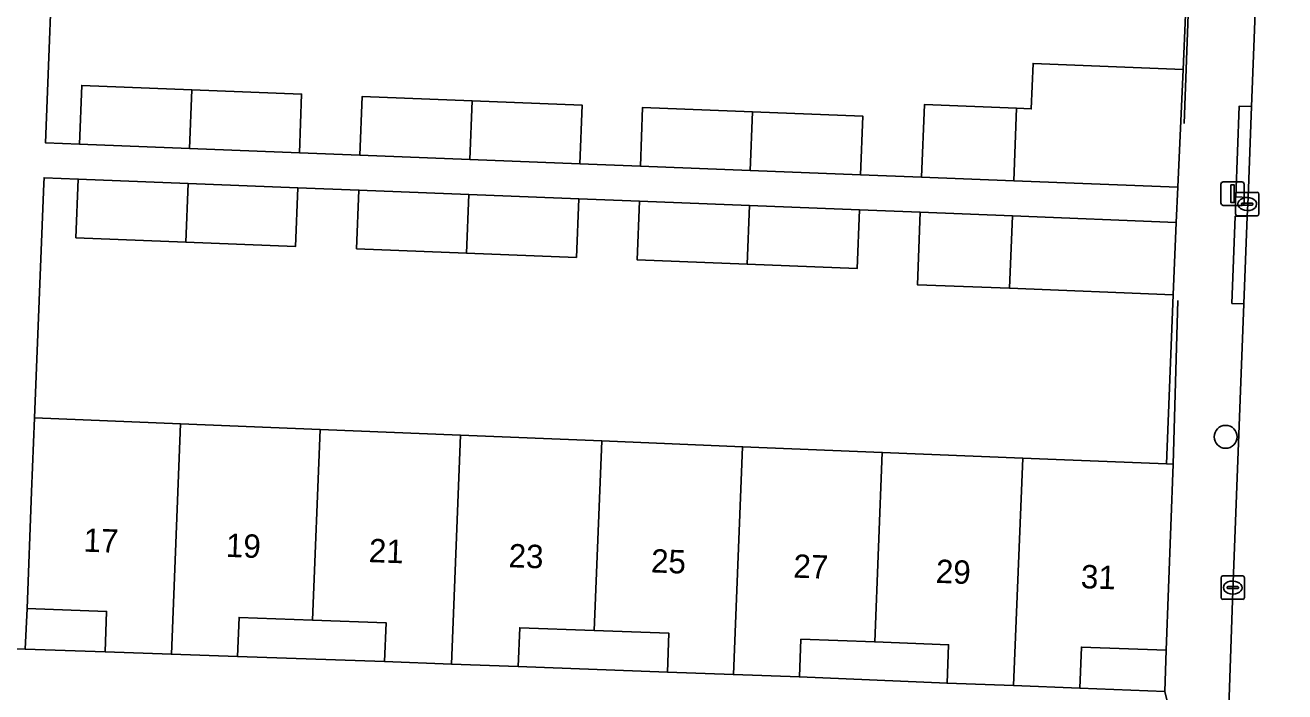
# Model space of a CAD drawing. Extents: x 161354 to 162026, y 386504 to 387460.
# Drawn here: x 161784.9 to 161838.7, y 387294.5 to 387323 of the extents above; entities that cross this region are included whole.
import ezdxf

# ---------------------------------------------------------------- set-up
doc = ezdxf.new("R2010")
doc.units = 0
for name, color, linetype in [('IMGEO_Boom', 7, 'Continuous'), ('IMGEO_Erf', 7, 'Continuous'), ('IMGEO_Kolk', 7, 'Continuous'), ('IMGEO_Lichtmast', 7, 'Continuous'), ('IMGEO_Muur', 7, 'Continuous'), ('IMGEO_Pand', 7, 'Continuous'), ('IMGEO_Pand_nummerreeks', 7, 'Continuous'), ('IMGEO_Parkeervlak_open', 7, 'Continuous'), ('IMGEO_Rijbaan_lokaal_open', 7, 'Continuous'), ('IMGEO_Voetpad_open', 7, 'Continuous')]:
    doc.layers.add(name, color=color, linetype=linetype)

msp = doc.modelspace()

# ---------------------------------------------------------------- linework, layer by layer
at = {"layer": 'IMGEO_Boom'}
msp.add_circle((161836.153, 387305.364), 0.489, dxfattribs=at)
at = {"layer": 'IMGEO_Erf'}
msp.add_lwpolyline([(161786.113, 387327.839), (161785.72, 387317.941), (161787.176, 387317.884), (161787.275, 387320.392), (161791.971, 387320.208), (161796.67, 387320.023), (161796.572, 387317.515), (161799.157, 387317.414), (161799.256, 387319.922), (161803.952, 387319.737), (161808.65, 387319.553), (161808.552, 387317.045), (161811.143, 387316.943), (161811.242, 387319.451), (161815.938, 387319.267), (161820.649, 387319.082), (161820.551, 387316.573), (161823.162, 387316.471), (161823.284, 387319.569), (161827.221, 387319.414), (161827.849, 387319.389), (161827.926, 387321.331), (161834.345, 387321.079), (161834.539, 387325.764)], dxfattribs=at)
for points in [[(161833.916, 387311.438), (161826.922, 387311.714), (161822.985, 387311.869), (161823.107, 387314.967), (161820.503, 387315.069), (161820.404, 387312.561), (161815.705, 387312.747), (161811.009, 387312.932), (161811.108, 387315.44), (161808.512, 387315.542), (161808.414, 387313.034), (161803.711, 387313.22), (161799.015, 387313.405), (161799.114, 387315.913), (161796.511, 387316.016), (161796.412, 387313.508), (161791.718, 387313.693), (161787.022, 387313.878), (161787.12, 387316.386), (161785.661, 387316.444), (161785.651, 387316.2), (161785.252, 387306.172), (161791.496, 387305.918), (161797.461, 387305.675), (161803.462, 387305.431), (161809.497, 387305.186), (161815.512, 387304.941), (161821.482, 387304.698), (161827.482, 387304.454), (161828.91, 387304.396), (161833.63, 387304.204)], [(161788.337, 387297.896), (161784.933, 387298.02), (161784.856, 387296.275), (161788.274, 387296.169)], [(161800.214, 387295.75), (161800.275, 387297.409), (161797.135, 387297.523), (161793.993, 387297.638), (161793.932, 387295.962)], [(161812.298, 387295.299), (161812.359, 387296.967), (161809.172, 387297.084), (161805.987, 387297.2), (161805.927, 387295.542)], [(161824.254, 387294.827), (161824.314, 387296.474), (161821.158, 387296.59), (161818.002, 387296.705), (161817.943, 387295.093)], [(161833.561, 387294.475), (161833.617, 387296.238), (161829.993, 387296.37), (161829.93, 387294.62)]]:
    msp.add_lwpolyline(points, close=True, dxfattribs=at)
at = {"layer": 'IMGEO_Kolk'}
for p, q in [((161836.577, 387314.893), (161836.577, 387315.745)), ((161836.652, 387315.819), (161837.504, 387315.819)), ((161837.065, 387315.599), (161837.09, 387315.599)), ((161837.578, 387315.745), (161837.578, 387314.893)), ((161836.836, 387315.313), (161836.836, 387315.325)), ((161837.274, 387315.276), (161836.876, 387315.276)), ((161836.879, 387315.362), (161837.277, 387315.362)), ((161837.088, 387315.039), (161837.063, 387315.039)), ((161837.32, 387315.325), (161837.32, 387315.313)), ((161837.504, 387314.819), (161836.652, 387314.819)), ((161836.033, 387299.413), (161836.885, 387299.413)), ((161835.958, 387298.487), (161835.958, 387299.339)), ((161836.217, 387298.907), (161836.217, 387298.919)), ((161836.655, 387298.87), (161836.257, 387298.87)), ((161836.26, 387298.956), (161836.658, 387298.956)), ((161836.446, 387299.193), (161836.471, 387299.193)), ((161836.701, 387298.919), (161836.701, 387298.907)), ((161836.959, 387299.339), (161836.959, 387298.487)), ((161836.885, 387298.413), (161836.033, 387298.413)), ((161836.469, 387298.633), (161836.444, 387298.633))]:
    msp.add_line(p, q, dxfattribs=at)
for points in [[(161836.577, 387314.893), (161836.577, 387315.745)], [(161836.652, 387315.819), (161837.504, 387315.819)], [(161837.578, 387315.745), (161837.578, 387314.893)], [(161837.504, 387314.819), (161836.652, 387314.819)], [(161836.033, 387299.413), (161836.885, 387299.413)], [(161835.958, 387298.487), (161835.958, 387299.339)], [(161836.959, 387299.339), (161836.959, 387298.487)], [(161836.885, 387298.413), (161836.033, 387298.413)]]:
    msp.add_lwpolyline(points, dxfattribs=at)
for centre, radius, start, end in [((161836.654, 387315.743), 0.0765, 91.552, 178.448), ((161836.654, 387315.743), 0.0765, 91.552, 178.448), ((161837.502, 387315.743), 0.0765, 1.552, 88.448), ((161837.502, 387315.743), 0.0765, 1.552, 88.448), ((161836.876, 387315.322), 0.0403, 85.8775, 175.7526), ((161836.873, 387315.312), 0.0366, 178.938, 274.7102), ((161837.277, 387315.319), 0.043, 264.8664, 352.4533), ((161837.281, 387315.324), 0.0386, 1.7309, 96.639), ((161836.654, 387314.895), 0.0765, 181.552, 268.448), ((161836.654, 387314.895), 0.0765, 181.552, 268.448), ((161837.502, 387314.895), 0.0765, 271.552, 358.448), ((161837.502, 387314.895), 0.0765, 271.552, 358.448), ((161836.035, 387299.337), 0.0765, 91.552, 178.448), ((161836.035, 387299.337), 0.0765, 91.552, 178.448), ((161836.883, 387299.337), 0.0765, 1.552, 88.448), ((161836.883, 387299.337), 0.0765, 1.552, 88.448), ((161836.257, 387298.916), 0.0403, 85.8775, 175.7526), ((161836.254, 387298.906), 0.0366, 178.938, 274.7102), ((161836.658, 387298.913), 0.043, 264.8664, 352.4533), ((161836.662, 387298.918), 0.0386, 1.7309, 96.639), ((161836.035, 387298.489), 0.0765, 181.552, 268.448), ((161836.035, 387298.489), 0.0765, 181.552, 268.448), ((161836.883, 387298.489), 0.0765, 271.552, 358.448), ((161836.883, 387298.489), 0.0765, 271.552, 358.448)]:
    msp.add_arc(centre, radius, start, end, dxfattribs=at)
for centre, major_axis, ratio, start_param, end_param in [((161837.064, 387315.319), (-0.387, 0.002), 0.722429, 4.712389, 7.853982), ((161837.089, 387315.319), (-0.39, 0.002), 0.717154, 1.570796, 4.712389), ((161836.445, 387298.913), (-0.387, 0.002), 0.722429, 4.712389, 7.853982), ((161836.47, 387298.913), (-0.39, 0.002), 0.717154, 1.570796, 4.712389)]:
    msp.add_ellipse(centre, major_axis=major_axis, ratio=ratio, start_param=start_param, end_param=end_param, dxfattribs=at)
at = {"layer": 'IMGEO_Lichtmast'}
for p, q in [((161835.954, 387315.363), (161835.954, 387316.163)), ((161835.954, 387316.163), (161835.954, 387315.363)), ((161836.054, 387316.263), (161836.844, 387316.263)), ((161836.844, 387316.263), (161836.054, 387316.263)), ((161836.944, 387316.163), (161836.944, 387315.363)), ((161836.944, 387315.363), (161836.944, 387316.163)), ((161836.844, 387315.263), (161836.054, 387315.263)), ((161836.054, 387315.263), (161836.844, 387315.263))]:
    msp.add_line(p, q, dxfattribs=at)
msp.add_lwpolyline([(161836.374, 387316.138), (161836.524, 387316.138), (161836.524, 387315.388), (161836.374, 387315.388), (161836.374, 387316.138)], dxfattribs=at)
for centre, start, end in [((161836.054, 387316.163), 90, 180), ((161836.054, 387316.163), 90, 180), ((161836.844, 387316.163), 0, 90), ((161836.844, 387316.163), 360, 90), ((161836.054, 387315.363), 180, 270), ((161836.054, 387315.363), 180, 270), ((161836.844, 387315.363), 270, 0), ((161836.844, 387315.363), 270, 0)]:
    msp.add_arc(centre, 0.1, start, end, dxfattribs=at)
at = {"layer": 'IMGEO_Muur'}
for points in [[(161834.639, 387325.76), (161834.377, 387318.756)], [(161834.11, 387311.196), (161833.905, 387304.193)]]:
    msp.add_lwpolyline(points, dxfattribs=at)
at = {"layer": 'IMGEO_Pand'}
for points in [[(161834.345, 387321.079), (161827.926, 387321.331), (161827.849, 387319.389), (161827.221, 387319.414), (161827.099, 387316.316), (161834.105, 387316.041)], [(161791.971, 387320.208), (161787.275, 387320.392), (161787.176, 387317.884), (161791.873, 387317.7)], [(161791.971, 387320.208), (161791.873, 387317.7), (161796.572, 387317.515), (161796.67, 387320.023)], [(161803.952, 387319.737), (161799.256, 387319.922), (161799.157, 387317.414), (161803.854, 387317.229)], [(161803.952, 387319.737), (161803.854, 387317.229), (161808.552, 387317.045), (161808.65, 387319.553)], [(161815.938, 387319.267), (161811.242, 387319.451), (161811.143, 387316.943), (161815.84, 387316.758)], [(161827.221, 387319.414), (161823.284, 387319.569), (161823.162, 387316.471), (161827.099, 387316.316)], [(161815.938, 387319.267), (161815.84, 387316.758), (161820.551, 387316.573), (161820.649, 387319.082)], [(161791.817, 387316.201), (161787.12, 387316.386), (161787.022, 387313.878), (161791.718, 387313.693)], [(161796.511, 387316.016), (161791.817, 387316.201), (161791.718, 387313.693), (161796.412, 387313.508)], [(161803.81, 387315.728), (161799.114, 387315.913), (161799.015, 387313.405), (161803.711, 387313.22)], [(161808.512, 387315.542), (161803.81, 387315.728), (161803.711, 387313.22), (161808.414, 387313.034)], [(161815.804, 387315.255), (161811.108, 387315.44), (161811.009, 387312.932), (161815.705, 387312.747)], [(161820.503, 387315.069), (161815.804, 387315.255), (161815.705, 387312.747), (161820.404, 387312.561)], [(161827.044, 387314.811), (161823.107, 387314.967), (161822.985, 387311.869), (161826.922, 387311.714)], [(161834.038, 387314.535), (161827.044, 387314.811), (161826.922, 387311.714), (161833.916, 387311.438)], [(161791.102, 387296.066), (161791.496, 387305.918), (161785.252, 387306.172), (161785.129, 387303.017), (161784.933, 387298.02), (161788.337, 387297.896), (161788.274, 387296.169)], [(161793.932, 387295.962), (161793.993, 387297.638), (161797.135, 387297.523), (161797.461, 387305.675), (161791.496, 387305.918), (161791.102, 387296.066)], [(161803.07, 387295.646), (161803.462, 387305.431), (161797.461, 387305.675), (161797.135, 387297.523), (161800.275, 387297.409), (161800.214, 387295.75)], [(161805.927, 387295.542), (161805.987, 387297.2), (161809.172, 387297.084), (161809.497, 387305.186), (161803.462, 387305.431), (161803.07, 387295.646)], [(161815.122, 387295.196), (161815.512, 387304.941), (161809.497, 387305.186), (161809.172, 387297.084), (161812.359, 387296.967), (161812.298, 387295.299)], [(161817.943, 387295.093), (161818.002, 387296.705), (161821.158, 387296.59), (161821.482, 387304.698), (161815.512, 387304.941), (161815.122, 387295.196)], [(161827.092, 387294.723), (161827.482, 387304.454), (161821.482, 387304.698), (161821.158, 387296.59), (161824.314, 387296.474), (161824.254, 387294.827)], [(161833.905, 387304.193), (161833.63, 387304.204), (161828.91, 387304.396), (161827.482, 387304.454), (161827.092, 387294.723), (161829.93, 387294.62), (161829.993, 387296.37), (161833.617, 387296.238)]]:
    msp.add_lwpolyline(points, close=True, dxfattribs=at)
at = {"layer": 'IMGEO_Parkeervlak_open'}
msp.add_lwpolyline([(161783.021, 387296.332), (161784.856, 387296.275), (161784.933, 387298.02), (161785.129, 387303.017), (161785.252, 387306.172), (161785.651, 387316.2), (161785.661, 387316.444), (161787.12, 387316.386), (161791.817, 387316.201), (161796.511, 387316.016), (161799.114, 387315.913), (161803.81, 387315.728), (161808.512, 387315.542), (161811.108, 387315.44), (161815.804, 387315.255), (161820.503, 387315.069), (161823.107, 387314.967), (161827.044, 387314.811), (161834.038, 387314.535), (161834.105, 387316.041), (161827.099, 387316.316), (161823.162, 387316.471), (161820.551, 387316.573), (161815.84, 387316.758), (161811.143, 387316.943), (161808.552, 387317.045), (161803.854, 387317.229), (161799.157, 387317.414), (161796.572, 387317.515), (161791.873, 387317.7), (161787.176, 387317.884), (161785.72, 387317.941), (161786.113, 387327.839)], dxfattribs=at)
at = {"layer": 'IMGEO_Rijbaan_lokaal_open'}
msp.add_lwpolyline([(161837.078, 387314.779), (161836.933, 387311.047), (161836.455, 387298.778), (161836.255, 387292.577), (161835.711, 387275.724), (161835.509, 387271.729), (161842.356, 387271.413), (161843.512, 387299.344), (161843.531, 387299.836), (161843.796, 387306.63), (161843.916, 387309.655), (161844.391, 387321.729), (161844.462, 387323.51), (161845.426, 387348.037), (161838.384, 387348.311), (161837.262, 387319.492), (161837.11, 387315.605)], close=True, dxfattribs=at)
at = {"layer": 'IMGEO_Voetpad_open'}
for points in [[(161836.255, 387292.577), (161836.455, 387298.778), (161836.933, 387311.047), (161836.419, 387311.066), (161836.56, 387314.798), (161837.078, 387314.779), (161837.11, 387315.605), (161836.591, 387315.623), (161836.737, 387319.51), (161837.262, 387319.492), (161838.384, 387348.311)], [(161834.539, 387325.764), (161834.345, 387321.079), (161834.105, 387316.041), (161834.038, 387314.535), (161833.916, 387311.438), (161833.63, 387304.204), (161833.905, 387304.193), (161833.617, 387296.238), (161833.561, 387294.475), (161834.447, 387290.729)], [(161833.561, 387294.475), (161829.93, 387294.62), (161827.092, 387294.723), (161824.254, 387294.827), (161817.943, 387295.093), (161815.122, 387295.196), (161812.298, 387295.299), (161805.927, 387295.542), (161803.07, 387295.646), (161800.214, 387295.75), (161793.932, 387295.962), (161791.102, 387296.066), (161788.274, 387296.169), (161784.856, 387296.275), (161783.021, 387296.332)], [(161830.677, 387278.542), (161831.123, 387289.735), (161831.127, 387289.761), (161831.147, 387289.866), (161831.177, 387289.97), (161831.216, 387290.07), (161831.264, 387290.167), (161831.32, 387290.259), (161831.384, 387290.345), (161831.456, 387290.426), (161831.534, 387290.499), (161831.619, 387290.566), (161831.71, 387290.624), (161831.805, 387290.674), (161831.905, 387290.716), (161832.007, 387290.748), (161832.112, 387290.771), (161832.219, 387290.785), (161832.327, 387290.789), (161834.447, 387290.729), (161833.561, 387294.475)]]:
    msp.add_lwpolyline(points, dxfattribs=at)
for points in [[(161837.262, 387319.492), (161836.737, 387319.51), (161836.591, 387315.623), (161837.11, 387315.605)], [(161836.933, 387311.047), (161837.078, 387314.779), (161836.56, 387314.798), (161836.419, 387311.066)]]:
    msp.add_lwpolyline(points, close=True, dxfattribs=at)

# ---------------------------------------------------------------- texts
at = {"layer": 'IMGEO_Pand_nummerreeks'}
for s, rotation, p in [('17', 357.9037, (161787.334, 387300.454)), ('19', 357.9037, (161793.419, 387300.231)), ('21', 357.9037, (161799.527, 387300.007)), ('23', 357.9037, (161805.499, 387299.788)), ('25', 357.9037, (161811.585, 387299.566)), ('27', 357.9037, (161817.67, 387299.343)), ('29', 357.9037, (161823.756, 387299.12)), ('31', 357.903, (161829.954, 387298.894))]:
    msp.add_text(s, height=1, rotation=rotation, dxfattribs=at).set_placement(p)

doc.saveas('drawing.dxf')
